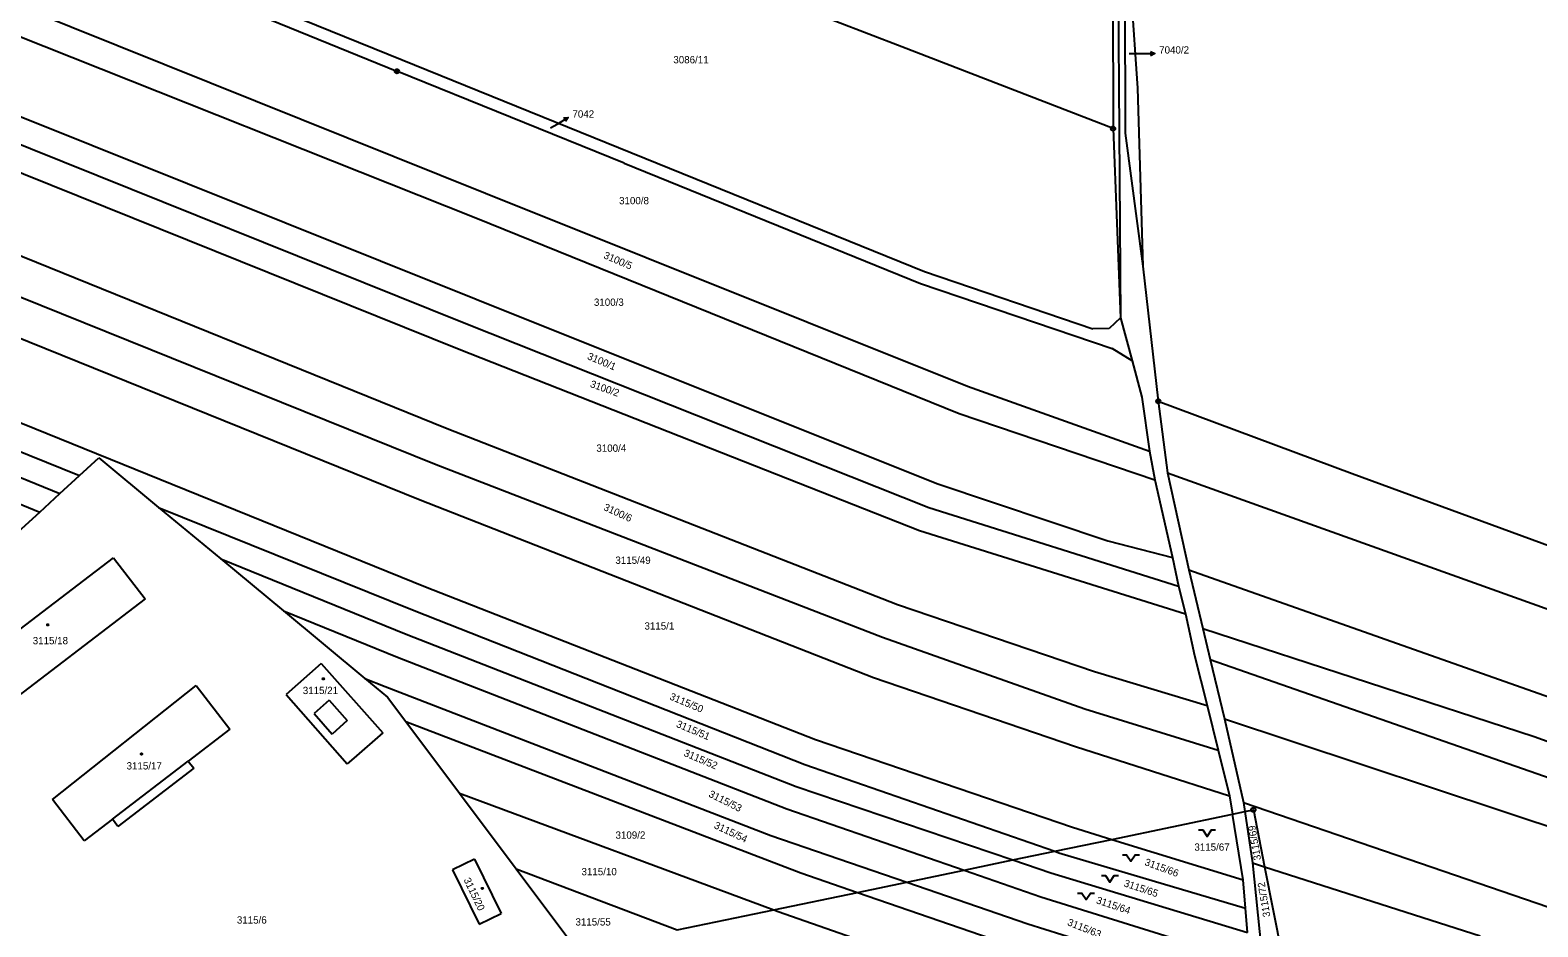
# Model space of a CAD drawing. Extents: x -593183 to -588034, y -1130415 to -1124994.
# Drawn here: x -591957.7 to -591606.6, y -1127533.8 to -1127324.9 of the extents above; entities that cross this region are included whole.
import ezdxf

# ---------------------------------------------------------------- set-up
doc = ezdxf.new("R2010")
doc.units = 0
for name, color, linetype in [('Vrstva 1', 7, 'Continuous'), ('Vrstva 16', 7, 'Continuous'), ('Vrstva 18', 7, 'Continuous'), ('Vrstva 19', 7, 'Continuous'), ('Vrstva 24', 7, 'Continuous'), ('Vrstva 25', 7, 'Continuous'), ('Vrstva 4', 7, 'Continuous')]:
    doc.layers.add(name, color=color, linetype=linetype)

msp = doc.modelspace()

# ---------------------------------------------------------------- linework, layer by layer
at = {"layer": 'Vrstva 1'}
for p, q in [((-591705.61, -1127302.16), (-591705.5, -1127347.81)), ((-591754.67, -1127328.8), (-591797.48, -1127312.29)), ((-591701.41, -1127315.67), (-591699.79, -1127338.42)), ((-591958.79, -1127319.82), (-591851.67, -1127362.9)), ((-591911.03, -1127318.67), (-591872.29, -1127334.46)), ((-591907.85, -1127316.87), (-591871.03, -1127331.79)), ((-591961.27, -1127325.91), (-591853.9, -1127368.58)), ((-591705.5, -1127347.81), (-591754.67, -1127328.8)), ((-591871.03, -1127331.79), (-591749.43, -1127381.09)), ((-591819.37, -1127355.85), (-591872.29, -1127334.46)), ((-591699.79, -1127338.42), (-591698.59, -1127379.89)), ((-591967.08, -1127342.18), (-591853.8, -1127387.56)), ((-591969.73, -1127347.62), (-591856.61, -1127393.1)), ((-591705.5, -1127347.81), (-591703.75, -1127391.92)), ((-591972.16, -1127353.16), (-591857.75, -1127399.21)), ((-591819.37, -1127355.85), (-591750.35, -1127383.9)), ((-591851.67, -1127362.9), (-591739.43, -1127407.85)), ((-591853.9, -1127368.58), (-591741.33, -1127414.23)), ((-591976.74, -1127370.64), (-591860.54, -1127417.7)), ((-591980.09, -1127378.92), (-591863.12, -1127426.12)), ((-591749.43, -1127381.09), (-591710.2, -1127394.51)), ((-591698.59, -1127379.89), (-591694.96, -1127411.36)), ((-591750.35, -1127383.9), (-591705.68, -1127399.1)), ((-591982.47, -1127387.6), (-591866.9, -1127434.31)), ((-591853.8, -1127387.56), (-591746.51, -1127430.49)), ((-591856.61, -1127393.1), (-591748.4, -1127436.12)), ((-591703.75, -1127391.92), (-591706.4, -1127394.39)), ((-591703.75, -1127391.92), (-591701.02, -1127401.91)), ((-591706.4, -1127394.39), (-591710.2, -1127394.51)), ((-591857.75, -1127399.21), (-591750.59, -1127441.46)), ((-591701.02, -1127401.91), (-591705.68, -1127399.1)), ((-591701.02, -1127401.91), (-591698.79, -1127410.37)), ((-591988.42, -1127404.81), (-591865.61, -1127454.59)), ((-591990.96, -1127410.6), (-591946.21, -1127428.66)), ((-591739.43, -1127407.85), (-591696.98, -1127422.97)), ((-591698.79, -1127410.37), (-591696.98, -1127422.97)), ((-591741.33, -1127414.23), (-591695.75, -1127429.67)), ((-591694.96, -1127411.36), (-591649.8, -1127428.21)), ((-591694.96, -1127411.36), (-591692.8, -1127428.02)), ((-591992.58, -1127415.89), (-591950.77, -1127432.87)), ((-591860.54, -1127417.7), (-591755.71, -1127458.74)), ((-591993.31, -1127421.8), (-591955.44, -1127437.17)), ((-591946.21, -1127428.66), (-591941.73, -1127424.53)), ((-591941.73, -1127424.53), (-591927.77, -1127436.1)), ((-591696.98, -1127422.97), (-591695.75, -1127429.67)), ((-591950.77, -1127432.87), (-591946.21, -1127428.66)), ((-591863.12, -1127426.12), (-591759.22, -1127466.36)), ((-591692.8, -1127428.02), (-591515.48, -1127491.7)), ((-591692.8, -1127428.02), (-591687.82, -1127450.61)), ((-591649.8, -1127428.21), (-591536.78, -1127469.63)), ((-591746.51, -1127430.49), (-591706.75, -1127443.88)), ((-591695.75, -1127429.67), (-591691.67, -1127447.77)), ((-591955.44, -1127437.17), (-591950.77, -1127432.87)), ((-591866.9, -1127434.31), (-591761.28, -1127475.73)), ((-591961.31, -1127442.59), (-591955.44, -1127437.17)), ((-591927.77, -1127436.1), (-591868.23, -1127460.13)), ((-591927.77, -1127436.1), (-591913.31, -1127448.09)), ((-591748.4, -1127436.12), (-591690.27, -1127454.45)), ((-591750.59, -1127441.46), (-591688.61, -1127460.9)), ((-591706.75, -1127443.88), (-591691.67, -1127447.77)), ((-591974.68, -1127475.66), (-591938.27, -1127447.81)), ((-591938.27, -1127447.81), (-591930.92, -1127457.42)), ((-591913.31, -1127448.09), (-591870.11, -1127465.64)), ((-591913.31, -1127448.09), (-591898.71, -1127460.2)), ((-591691.67, -1127447.77), (-591690.27, -1127454.45)), ((-591687.82, -1127450.61), (-591522.22, -1127509.16)), ((-591687.82, -1127450.61), (-591684.63, -1127464.34)), ((-591865.61, -1127454.59), (-591774.77, -1127490.16)), ((-591690.27, -1127454.45), (-591688.61, -1127460.9)), ((-591930.92, -1127457.42), (-591967.39, -1127485.29)), ((-591898.71, -1127460.2), (-591872.17, -1127470.97)), ((-591898.71, -1127460.2), (-591879.74, -1127475.92)), ((-591868.23, -1127460.13), (-591777.27, -1127496.01)), ((-591755.71, -1127458.74), (-591709.82, -1127474.32)), ((-591688.61, -1127460.9), (-591686.51, -1127470.62)), ((-591870.11, -1127465.64), (-591779.33, -1127501.09)), ((-591759.22, -1127466.36), (-591712.1, -1127483.03)), ((-591684.63, -1127464.34), (-591607.42, -1127489.45)), ((-591684.63, -1127464.34), (-591682.86, -1127471.55)), ((-591686.51, -1127470.62), (-591683.55, -1127482.23)), ((-591889.9, -1127472.47), (-591898.06, -1127479.71)), ((-591889.9, -1127472.47), (-591875.56, -1127488.65)), ((-591872.17, -1127470.97), (-591781.44, -1127506.32)), ((-591709.82, -1127474.32), (-591683.55, -1127482.23)), ((-591682.86, -1127471.55), (-591525.58, -1127526.48)), ((-591682.86, -1127471.55), (-591679.57, -1127485.32)), ((-591952.45, -1127504.18), (-591919, -1127477.6)), ((-591919, -1127477.6), (-591911.2, -1127487.75)), ((-591879.74, -1127475.92), (-591875, -1127477.86)), ((-591879.74, -1127475.92), (-591874.46, -1127480.3)), ((-591875, -1127477.86), (-591785.17, -1127512.58)), ((-591761.28, -1127475.73), (-591714.28, -1127491.83)), ((-591898.06, -1127479.71), (-591883.83, -1127495.81)), ((-591874.46, -1127480.3), (-591870.19, -1127486.01)), ((-591712.1, -1127483.03), (-591681.02, -1127492.63)), ((-591683.55, -1127482.23), (-591681.02, -1127492.63)), ((-591911.2, -1127487.75), (-591920.89, -1127495.2)), ((-591870.19, -1127486.01), (-591857.71, -1127502.68)), ((-591870.19, -1127486.01), (-591778.22, -1127521.24)), ((-591679.57, -1127485.32), (-591591.08, -1127514.77)), ((-591679.57, -1127485.32), (-591675.15, -1127504.87)), ((-591875.56, -1127488.65), (-591882.29, -1127494.56)), ((-591774.77, -1127490.16), (-591714.93, -1127510.6)), ((-591714.28, -1127491.83), (-591678.4, -1127503.29)), ((-591607.42, -1127489.45), (-591522.53, -1127520.59)), ((-591920.89, -1127495.2), (-591919.61, -1127496.86)), ((-591882.29, -1127494.56), (-591883.83, -1127495.81)), ((-591681.02, -1127492.63), (-591678.4, -1127503.29)), ((-591919.61, -1127496.86), (-591937.25, -1127510.43)), ((-591777.27, -1127496.01), (-591719.07, -1127516.22)), ((-591779.33, -1127501.09), (-591728.83, -1127518.25)), ((-591945.11, -1127513.82), (-591952.45, -1127504.18)), ((-591857.71, -1127502.68), (-591844.5, -1127520.34)), ((-591857.71, -1127502.68), (-591784.47, -1127529.87)), ((-591678.4, -1127503.29), (-591677.71, -1127507.58)), ((-591675.15, -1127504.87), (-591594.77, -1127532.42)), ((-591675.15, -1127504.87), (-591674.83, -1127506.98)), ((-591938.53, -1127508.76), (-591945.11, -1127513.82)), ((-591937.25, -1127510.43), (-591938.53, -1127508.76)), ((-591781.44, -1127506.32), (-591740.2, -1127520.63)), ((-591705.76, -1127513.44), (-591677.71, -1127507.58)), ((-591677.71, -1127507.58), (-591674.83, -1127506.98)), ((-591675.23, -1127522.9), (-591677.71, -1127507.58)), ((-591674.83, -1127506.98), (-591672.8, -1127506.56)), ((-591674.83, -1127506.98), (-591673.03, -1127518.92)), ((-591672.8, -1127506.56), (-591670.2, -1127519.83)), ((-591785.17, -1127512.58), (-591753.56, -1127523.42)), ((-591714.93, -1127510.6), (-591705.76, -1127513.44)), ((-591728.83, -1127518.25), (-591719.07, -1127516.22)), ((-591719.07, -1127516.22), (-591705.76, -1127513.44)), ((-591719.07, -1127516.22), (-591718.11, -1127516.55)), ((-591705.76, -1127513.44), (-591675.23, -1127522.9)), ((-591854.22, -1127518.03), (-591859.35, -1127520.53)), ((-591854.22, -1127518.03), (-591848.03, -1127530.71)), ((-591740.2, -1127520.63), (-591728.83, -1127518.25)), ((-591728.83, -1127518.25), (-591719.99, -1127521.26)), ((-591718.11, -1127516.55), (-591674.63, -1127529.46)), ((-591673.03, -1127518.92), (-591670.98, -1127538.68)), ((-591673.03, -1127518.92), (-591670.2, -1127519.83)), ((-591670.2, -1127519.83), (-591620.04, -1127535.89)), ((-591670.2, -1127519.83), (-591666.21, -1127540.18)), ((-591859.35, -1127520.53), (-591853.16, -1127533.21)), ((-591844.5, -1127520.34), (-591806.98, -1127534.56)), ((-591844.5, -1127520.34), (-591830.6, -1127538.91)), ((-591778.22, -1127521.24), (-591765, -1127525.8)), ((-591765, -1127525.8), (-591753.56, -1127523.42)), ((-591753.56, -1127523.42), (-591740.2, -1127520.63)), ((-591753.56, -1127523.42), (-591725.34, -1127533.09)), ((-591740.2, -1127520.63), (-591722.34, -1127526.82)), ((-591719.99, -1127521.26), (-591674.16, -1127535.15)), ((-591674.63, -1127529.46), (-591675.23, -1127522.9)), ((-591784.47, -1127529.87), (-591765, -1127525.8)), ((-591765, -1127525.8), (-591719.7, -1127541.44)), ((-591722.34, -1127526.82), (-591673.73, -1127541.96)), ((-591806.98, -1127534.56), (-591784.47, -1127529.87)), ((-591784.47, -1127529.87), (-591783.52, -1127530.22)), ((-591783.52, -1127530.22), (-591724.73, -1127550.74)), ((-591674.16, -1127535.15), (-591674.63, -1127529.46)), ((-591853.16, -1127533.21), (-591848.03, -1127530.71)), ((-591725.34, -1127533.09), (-591674.31, -1127549.1))]:
    msp.add_line(p, q, dxfattribs=at)
at = {"layer": 'Vrstva 16'}
for p, q in [((-591701.77, -1127330.34), (-591698.76, -1127330.34)), ((-591836.51, -1127347.67), (-591834.99, -1127346.78))]:
    msp.add_line(p, q, dxfattribs=at)
at = {"layer": 'Vrstva 24'}
for centre, radius in [((-591872.29, -1127334.46), 0.5), ((-591872.29, -1127334.46), 0.0327), ((-591705.5, -1127347.81), 0.5), ((-591705.5, -1127347.81), 0.0327), ((-591694.96, -1127411.36), 0.5), ((-591694.96, -1127411.36), 0.0327), ((-591672.8, -1127506.56), 0.5), ((-591672.8, -1127506.56), 0.0327)]:
    msp.add_circle(centre, radius, dxfattribs=at)
at = {"layer": 'Vrstva 25'}
for p, q in [((-591698.76, -1127330.34), (-591695.76, -1127330.34)), ((-591834.99, -1127346.78), (-591832.4, -1127345.27))]:
    msp.add_line(p, q, dxfattribs=at)
for points in [[(-591696.76, -1127329.84), (-591695.76, -1127330.34), (-591696.76, -1127330.84)], [(-591833.52, -1127345.34), (-591832.4, -1127345.27), (-591833.01, -1127346.2)], [(-591685.61, -1127511.25), (-591684.61, -1127511.25), (-591683.61, -1127512.75), (-591682.61, -1127511.25), (-591681.61, -1127511.25)], [(-591703.34, -1127517.01), (-591702.34, -1127517.01), (-591701.34, -1127518.51), (-591700.34, -1127517.01), (-591699.34, -1127517.01)], [(-591708.23, -1127521.9), (-591707.23, -1127521.9), (-591706.23, -1127523.4), (-591705.23, -1127521.9), (-591704.23, -1127521.9)], [(-591713.79, -1127525.95), (-591712.79, -1127525.95), (-591711.79, -1127527.45), (-591710.79, -1127525.95), (-591709.79, -1127525.95)]]:
    msp.add_lwpolyline(points, dxfattribs=at)
for centre, radius in [((-591953.59, -1127463.45), 0.175), ((-591953.59, -1127463.45), 0.15), ((-591889.43, -1127476.03), 0.175), ((-591889.43, -1127476.03), 0.15), ((-591931.76, -1127493.57), 0.175), ((-591931.76, -1127493.57), 0.15), ((-591852.39, -1127524.88), 0.175), ((-591852.39, -1127524.88), 0.15)]:
    msp.add_circle(centre, radius, dxfattribs=at)
at = {"layer": 'Vrstva 4'}
for p, q in [((-591704.39, -1127301.75), (-591704.1, -1127348.35)), ((-591702.79, -1127301.22), (-591702.7, -1127348.89)), ((-591704.1, -1127348.35), (-591703.75, -1127391.92)), ((-591702.7, -1127348.89), (-591698.59, -1127379.89)), ((-591888.02, -1127480.98), (-591891.56, -1127484.09)), ((-591888.02, -1127480.98), (-591883.85, -1127485.72)), ((-591891.56, -1127484.09), (-591887.33, -1127488.91)), ((-591883.85, -1127485.72), (-591887.33, -1127488.91)), ((-591938.53, -1127508.76), (-591920.89, -1127495.2))]:
    msp.add_line(p, q, dxfattribs=at)

# ---------------------------------------------------------------- texts
at = {"layer": 'Vrstva 16'}
for s, p in [('7040/2', (-591694.76, -1127330.34)), ('7042', (-591831.4, -1127345.27))]:
    msp.add_text(s, height=1.7, dxfattribs=at).set_placement(p)
at = {"layer": 'Vrstva 18'}
for s, height, p in [('7040/2', 0.1, (-591701.77, -1127330.34)), ('3086/11', 1.7, (-591807.9, -1127332.62)), ('7042', 0.1, (-591836.51, -1127347.67)), ('3100/8', 1.7, (-591820.54, -1127365.45)), ('3100/3', 1.7, (-591826.4, -1127389.12)), ('3100/4', 1.7, (-591825.83, -1127423.13)), ('3115/49', 1.7, (-591821.4, -1127449.24)), ('3115/1', 1.7, (-591814.63, -1127464.56)), ('3109/2', 1.7, (-591821.37, -1127513.29)), ('3115/67', 1.7, (-591686.56, -1127516.09)), ('3115/10', 1.7, (-591829.29, -1127521.81)), ('3115/6', 1.7, (-591909.55, -1127533.07)), ('3115/55', 1.7, (-591830.7, -1127533.52))]:
    msp.add_text(s, height=height, dxfattribs=at).set_placement(p)
for s, rotation, p in [('3100/5', 336.5751, (-591824.3, -1127377.96)), ('3100/1', 337.0026, (-591828.09, -1127401.49)), ('3100/2', 340.5538, (-591827.42, -1127408.01)), ('3100/6', 335.2416, (-591824.32, -1127436.63)), ('3115/50', 337.0979, (-591808.94, -1127480.78)), ('3115/51', 337.1914, (-591807.39, -1127487.18)), ('3115/52', 336.8167, (-591805.63, -1127493.94)), ('3115/53', 333.397, (-591799.84, -1127503.42)), ('3115/54', 334.6237, (-591798.59, -1127510.75)), ('3115/69', 99.6908, (-591671.02, -1127518.18)), ('3115/66', 339.7816, (-591698.31, -1127519.4)), ('3115/65', 341.5118, (-591703.13, -1127524.35)), ('3115/72', 99.2786, (-591668.86, -1127531.41)), ('3115/64', 341.4765, (-591709.57, -1127528.3)), ('3115/63', 338.0764, (-591716.29, -1127533.39))]:
    msp.add_text(s, height=1.7, rotation=rotation, dxfattribs=at).set_placement(p)
at = {"layer": 'Vrstva 19'}
for s, p in [('3115/18', (-591957.09, -1127467.98)), ('3115/21', (-591894.2, -1127479.59)), ('3115/17', (-591935.23, -1127497.16))]:
    msp.add_text(s, height=1.7, dxfattribs=at).set_placement(p)
msp.add_text('3115/20', height=1.7, rotation=295.5532, dxfattribs=at).set_placement((-591856.79, -1127522.86))

doc.saveas('drawing.dxf')
